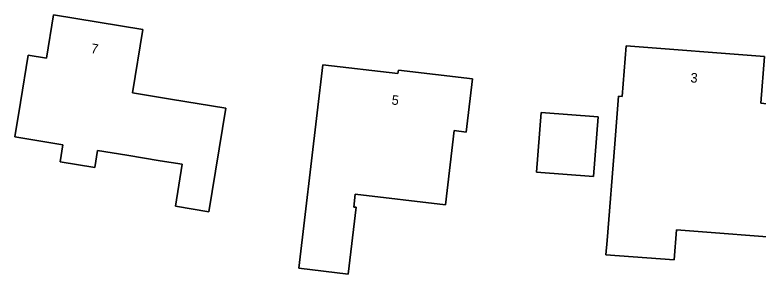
# Model space of a CAD drawing. Extents: x 161483 to 162250, y 379484 to 380833.
# Drawn here: x 162078.5 to 162156.2, y 380322.5 to 380349.6 of the extents above; entities that cross this region are included whole.
import ezdxf

# ---------------------------------------------------------------- set-up
doc = ezdxf.new("R2010")
doc.units = 0
for name, color, linetype in [('IMGEO_Erf', 7, 'Continuous'), ('IMGEO_Pand', 7, 'Continuous'), ('IMGEO_Pand_nummerreeks', 7, 'Continuous')]:
    doc.layers.add(name, color=color, linetype=linetype)

msp = doc.modelspace()

# ---------------------------------------------------------------- linework, layer by layer
at = {"layer": 'IMGEO_Erf'}
for points in [[(162079.915, 380345.393), (162081.824, 380345.08), (162082.563, 380349.593), (162091.883, 380348.067), (162090.801, 380341.462), (162094.772, 380340.812), (162100.575, 380339.862), (162098.806, 380329.056), (162095.3, 380329.63), (162096.017, 380334.006), (162093.719, 380334.382), (162090.212, 380334.957), (162087.165, 380335.456), (162086.871, 380333.66), (162083.249, 380334.253), (162083.543, 380336.049), (162078.52, 380336.872), (162079.104, 380340.439)], [(162142.399, 380346.371), (162156.855, 380345.248), (162156.475, 380340.37), (162157.117, 380340.32), (162161.379, 380339.989), (162160.968, 380334.698), (162160.581, 380329.713), (162160.307, 380326.19), (162147.66, 380327.173), (162147.415, 380324.022), (162140.297, 380324.576), (162140.439, 380326.054), (162141.223, 380336.133), (162141.61, 380341.117), (162141.988, 380341.088)], [(162110.119, 380339.371), (162110.716, 380344.399), (162118.558, 380343.469), (162118.6, 380343.827), (162126.355, 380342.907), (162125.766, 380337.942), (162125.698, 380337.371), (162124.447, 380337.519), (162123.526, 380329.762), (162114.095, 380330.881), (162113.936, 380329.544), (162114.179, 380329.515), (162113.352, 380322.548), (162108.195, 380323.16)], [(162133.522, 380339.416), (162139.493, 380338.951), (162139.009, 380332.726), (162133.038, 380333.19)]]:
    msp.add_lwpolyline(points, close=True, dxfattribs=at)
at = {"layer": 'IMGEO_Pand'}
for points in [[(162090.212, 380334.957), (162093.719, 380334.382), (162096.017, 380334.006), (162095.3, 380329.63), (162098.806, 380329.056), (162100.575, 380339.862), (162094.772, 380340.812), (162090.801, 380341.462), (162091.883, 380348.067), (162082.563, 380349.593), (162081.824, 380345.08), (162079.915, 380345.393), (162079.104, 380340.439), (162078.52, 380336.872), (162083.543, 380336.049), (162083.249, 380334.253), (162086.871, 380333.66), (162087.165, 380335.456)], [(162160.968, 380334.698), (162161.379, 380339.989), (162157.117, 380340.32), (162156.475, 380340.37), (162156.855, 380345.248), (162142.399, 380346.371), (162141.988, 380341.088), (162141.61, 380341.117), (162141.223, 380336.133), (162140.439, 380326.054), (162140.297, 380324.576), (162147.415, 380324.022), (162147.66, 380327.173), (162160.307, 380326.19), (162160.581, 380329.713)], [(162125.766, 380337.942), (162126.355, 380342.907), (162118.6, 380343.827), (162118.558, 380343.469), (162110.716, 380344.399), (162110.119, 380339.371), (162108.195, 380323.16), (162113.352, 380322.548), (162114.179, 380329.515), (162113.936, 380329.544), (162114.095, 380330.881), (162123.526, 380329.762), (162124.447, 380337.519), (162125.698, 380337.371)], [(162139.493, 380338.951), (162133.522, 380339.416), (162133.038, 380333.19), (162139.009, 380332.726)]]:
    msp.add_lwpolyline(points, close=True, dxfattribs=at)

# ---------------------------------------------------------------- texts
at = {"layer": 'IMGEO_Pand_nummerreeks'}
for s, rotation, p in [('7', 350.70125, (162086.421, 380345.638)), ('3', 355.55958, (162149.098, 380342.56)), ('5', 353.23675, (162117.855, 380340.249))]:
    msp.add_text(s, height=1, rotation=rotation, dxfattribs=at).set_placement(p)

doc.saveas('drawing.dxf')
